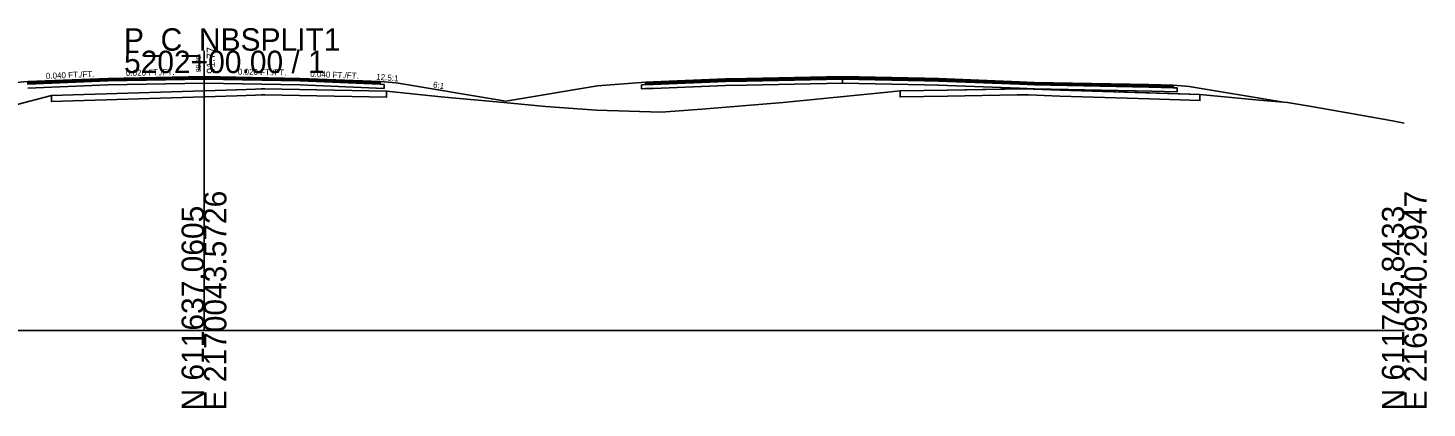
# Model space of a CAD drawing. Extents: x -26 to 1303, y -3010 to 12038.
# Drawn here: x 1128 to 1302.8, y 1990.3 to 2037.8 of the extents above; entities that cross this region are included whole.
import ezdxf

# ---------------------------------------------------------------- set-up
doc = ezdxf.new("R2010")
doc.units = 0
for name, color, linetype in [('RD_GPK_XS_Cell', 7, 'Continuous'), ('RD_XS_Base', 7, 'Continuous'), ('RD_XS_ExGround', 7, 'Continuous'), ('RD_XS_ExPaveRet', 7, 'Continuous'), ('RD_XS_Greenside', 7, 'Continuous'), ('RD_XS_Pave', 7, 'Continuous'), ('RD_XS_PaveOvlay_CP', 7, 'Continuous'), ('RD_XS_TieSlope', 7, 'Continuous'), ('RD_XS_TX_Elev_EX', 7, 'Continuous'), ('RD_XS_TX_Elev_PR', 7, 'Continuous'), ('RD_XS_TX_ShdSlope', 7, 'Continuous'), ('RD_XS_TX_Slope', 7, 'Continuous')]:
    doc.layers.add(name, color=color, linetype=linetype)

msp = doc.modelspace()

# ---------------------------------------------------------------- linework, layer by layer
at = {"layer": 'RD_GPK_XS_Cell'}
for p, q in [((1150, 2000), (1150, 2035)), ((1000, 2000), (1150, 2000)), ((1150, 2000), (1300, 2000))]:
    msp.add_line(p, q, dxfattribs=at)
at = {"layer": 'RD_XS_Base'}
for p, q in [((1138, 2031.21), (1128, 2030.81)), ((1128, 2030.81), (1128, 2030.81)), ((1128, 2030.31), (1138, 2030.71)), ((1128, 2030.31), (1128, 2030.31)), ((1150, 2031.45), (1138, 2031.21)), ((1138, 2031.21), (1138, 2031.21)), ((1138, 2030.71), (1150, 2030.95)), ((1138, 2030.71), (1138, 2030.71)), ((1150, 2031.45), (1150, 2031.61)), ((1150, 2031.61), (1150, 2031.61)), ((1150, 2031.61), (1150, 2031.61)), ((1150, 2031.61), (1150, 2030.95)), ((1150, 2030.95), (1150, 2031.45)), ((1150, 2031.45), (1150, 2031.45)), ((1150, 2031.45), (1150, 2031.45)), ((1150, 2031.45), (1150, 2031.45)), ((1162, 2031.21), (1150, 2031.45)), ((1150, 2030.95), (1150, 2030.95)), ((1150, 2030.95), (1150, 2030.95)), ((1150, 2030.95), (1162, 2030.71)), ((1172, 2030.81), (1162, 2031.21)), ((1162, 2030.71), (1172.5, 2030.29)), ((1164, 2031.13), (1164, 2031.13)), ((1164, 2030.63), (1164, 2030.63)), ((1172.5, 2030.79), (1172, 2030.81)), ((1172, 2030.81), (1172, 2030.81)), ((1172.5, 2030.29), (1172.5, 2030.79)), ((1172.5, 2030.79), (1172.5, 2030.79)), ((1204.71, 2030.73), (1204.66, 2030.73)), ((1204.66, 2030.73), (1204.66, 2030.28)), ((1204.66, 2030.28), (1204.66, 2030.23)), ((1204.66, 2030.23), (1204.71, 2030.23)), ((1205.16, 2030.75), (1204.71, 2030.73)), ((1204.71, 2030.23), (1205.16, 2030.25)), ((1206.13, 2030.79), (1205.16, 2030.75)), ((1205.16, 2030.25), (1206.13, 2030.29)), ((1215.16, 2031.15), (1206.13, 2030.79)), ((1206.13, 2030.29), (1215.16, 2030.65)), ((1217.8, 2031.2), (1215.16, 2031.15)), ((1215.16, 2030.65), (1217.8, 2030.7)), ((1229.8, 2031.44), (1217.8, 2031.2)), ((1217.8, 2030.7), (1229.8, 2030.94)), ((1229.8, 2031.46), (1229.8, 2031.6)), ((1229.8, 2031.6), (1229.8, 2031.03)), ((1229.8, 2031.44), (1229.8, 2031.46)), ((1229.8, 2031.44), (1229.8, 2031.44)), ((1240.06, 2031.24), (1229.8, 2031.44)), ((1229.8, 2031.44), (1229.8, 2031.44)), ((1229.8, 2031.01), (1229.8, 2031.44)), ((1229.8, 2031.03), (1229.8, 2030.94)), ((1229.8, 2030.94), (1229.8, 2031.01)), ((1229.8, 2030.94), (1240.06, 2030.74)), ((1241.8, 2031.2), (1240.06, 2031.24)), ((1240.06, 2030.74), (1241.8, 2030.7)), ((1251.91, 2030.8), (1241.8, 2031.2)), ((1241.8, 2030.7), (1251.91, 2030.3)), ((1253.8, 2030.72), (1251.91, 2030.8)), ((1251.91, 2030.3), (1253.8, 2030.22)), ((1268.07, 2030.44), (1253.8, 2030.72)), ((1253.8, 2030.22), (1268.47, 2029.93)), ((1271.1, 2030.37), (1268.07, 2030.44)), ((1268.47, 2029.93), (1271.6, 2029.86)), ((1271.51, 2030.37), (1271.1, 2030.37)), ((1271.6, 2030.36), (1271.51, 2030.37)), ((1271.6, 2029.95), (1271.6, 2030.36)), ((1271.6, 2029.86), (1271.6, 2029.95))]:
    msp.add_line(p, q, dxfattribs=at)
at = {"layer": 'RD_XS_ExGround'}
msp.add_lwpolyline([(1120.4, 2026.65), (1130.96, 2029.38), (1154.08, 2030.12), (1156.43, 2030.19), (1157.14, 2030.22), (1157.62, 2030.21), (1172.82, 2029.95), (1179.63, 2029.24), (1187.45, 2028.51), (1192.69, 2028.01), (1199.03, 2027.57), (1207.13, 2027.31), (1212.23, 2027.69), (1222.37, 2028.5), (1235.42, 2029.8), (1236.99, 2029.96), (1242.89, 2030.06), (1252.55, 2030.23), (1256.97, 2030.08), (1274.46, 2029.51), (1281.92, 2028.81), (1285.4, 2028.52), (1288.15, 2028.05), (1294.3, 2026.99), (1298.51, 2026.21), (1300, 2025.93)], dxfattribs=at)
at = {"layer": 'RD_XS_ExPaveRet'}
for p, q in [((1156.43, 2030.19), (1154.08, 2030.12)), ((1157.14, 2030.22), (1156.43, 2030.19)), ((1157.62, 2030.21), (1157.14, 2030.22)), ((1172.82, 2029.95), (1157.62, 2030.21)), ((1268.17, 2029.71), (1256.97, 2030.08)), ((1274.46, 2029.51), (1268.17, 2029.71))]:
    msp.add_line(p, q, dxfattribs=at)
for points in [[(1172.82, 2029.95), (1172.82, 2029.95), (1172.82, 2029.2), (1172.82, 2029.2), (1172.82, 2029.2), (1157.62, 2029.46), (1157.62, 2029.46), (1157.14, 2029.47), (1156.43, 2029.44), (1154.08, 2029.37), (1154.08, 2029.37), (1130.96, 2028.63), (1130.96, 2028.63), (1130.96, 2028.63), (1130.96, 2028.63), (1130.96, 2028.63), (1130.96, 2029.38), (1130.96, 2029.38), (1130.96, 2029.38), (1130.96, 2029.38), (1154.08, 2030.12), (1154.08, 2030.12), (1156.43, 2030.19), (1157.14, 2030.22), (1157.62, 2030.21), (1157.62, 2030.21), (1172.82, 2029.95)], [(1154.08, 2030.12), (1130.96, 2029.38), (1130.96, 2029.38), (1130.96, 2028.63), (1130.96, 2028.63), (1154.08, 2029.37), (1156.43, 2029.44), (1157.14, 2029.47), (1157.62, 2029.46), (1172.82, 2029.2), (1172.82, 2029.95)], [(1268.17, 2029.71), (1274.46, 2029.51), (1274.46, 2029.07), (1274.46, 2028.76), (1268.17, 2028.96), (1256.97, 2029.33), (1253.03, 2029.46), (1252.55, 2029.48), (1251.62, 2029.46), (1242.9, 2029.31), (1236.99, 2029.21), (1236.99, 2029.21), (1236.99, 2029.21), (1236.99, 2029.21), (1236.99, 2029.52), (1236.99, 2029.96), (1236.99, 2029.96), (1236.99, 2029.96), (1236.99, 2029.96), (1242.9, 2030.06), (1251.62, 2030.21), (1252.55, 2030.23), (1253.03, 2030.21), (1256.97, 2030.08), (1268.17, 2029.71)], [(1252.55, 2030.23), (1251.62, 2030.21), (1242.9, 2030.06), (1242.89, 2030.06), (1236.99, 2029.96)], [(1236.99, 2029.96), (1236.99, 2029.96), (1236.99, 2029.96), (1236.99, 2029.52), (1236.99, 2029.21)], [(1256.97, 2030.08), (1253.03, 2030.21), (1252.55, 2030.23)], [(1236.99, 2029.21), (1236.99, 2029.21), (1242.9, 2029.31), (1251.62, 2029.46), (1252.55, 2029.48), (1253.03, 2029.46), (1256.97, 2029.33), (1268.17, 2028.96), (1274.46, 2028.76), (1274.46, 2029.07), (1274.46, 2029.51)], [(1236.99, 2029.21), (1236.99, 2029.21)]]:
    msp.add_lwpolyline(points, dxfattribs=at)
at = {"layer": 'RD_XS_Greenside'}
for p, q in [((1174, 2030.97), (1187.71, 2028.68)), ((1199.16, 2030.59), (1187.71, 2028.68)), ((1273.1, 2030.53), (1284.66, 2028.61))]:
    msp.add_line(p, q, dxfattribs=at)
at = {"layer": 'RD_XS_Pave'}
for p, q in [((1150, 2031.77), (1138, 2031.53)), ((1162, 2031.53), (1150, 2031.77)), ((1150, 2031.77), (1150, 2031.77)), ((1150, 2031.77), (1150, 2031.77)), ((1229.8, 2031.76), (1217.8, 2031.52)), ((1240.06, 2031.55), (1229.8, 2031.76)), ((1138, 2031.53), (1128, 2031.13)), ((1138, 2031.37), (1128, 2030.97)), ((1128, 2030.97), (1138, 2031.37)), ((1128, 2030.81), (1138, 2031.21)), ((1128, 2031.13), (1128, 2031.13)), ((1128, 2031.13), (1128, 2030.97)), ((1128, 2030.97), (1128, 2030.97)), ((1128, 2030.97), (1128, 2030.81)), ((1150, 2031.61), (1138, 2031.37)), ((1138, 2031.37), (1150, 2031.61)), ((1138, 2031.53), (1138, 2031.53)), ((1138, 2031.21), (1150, 2031.45)), ((1138, 2031.37), (1138, 2031.37)), ((1138, 2031.37), (1138, 2031.37)), ((1138, 2031.21), (1138, 2031.21)), ((1150, 2031.45), (1150, 2031.61)), ((1150, 2031.61), (1150, 2031.61)), ((1150, 2031.61), (1150, 2031.61)), ((1150, 2031.61), (1150, 2031.61)), ((1150, 2031.61), (1150, 2031.61)), ((1150, 2031.61), (1162, 2031.37)), ((1162, 2031.37), (1150, 2031.61)), ((1150, 2031.61), (1150, 2031.61)), ((1150, 2031.61), (1150, 2031.61)), ((1150, 2031.61), (1150, 2031.45)), ((1150, 2031.45), (1150, 2031.45)), ((1150, 2031.45), (1150, 2031.45)), ((1150, 2031.45), (1162, 2031.21)), ((1172, 2031.13), (1162, 2031.53)), ((1162, 2031.37), (1172, 2030.97)), ((1172, 2030.97), (1162, 2031.37)), ((1162, 2031.21), (1172, 2030.81)), ((1164, 2031.45), (1164, 2031.45)), ((1164, 2031.29), (1164, 2031.29)), ((1164, 2031.29), (1164, 2031.29)), ((1164, 2031.13), (1164, 2031.13)), ((1172, 2030.97), (1172, 2031.13)), ((1172, 2031.13), (1172, 2031.13)), ((1172, 2030.81), (1172, 2030.97)), ((1172, 2030.97), (1172, 2030.97)), ((1206.13, 2031.11), (1205.16, 2031.07)), ((1205.16, 2031.07), (1205.16, 2030.93)), ((1206.13, 2030.95), (1205.16, 2030.91)), ((1205.16, 2030.91), (1206.13, 2030.95)), ((1205.16, 2030.93), (1205.16, 2030.91)), ((1205.16, 2030.91), (1205.16, 2030.77)), ((1205.16, 2030.75), (1206.13, 2030.79)), ((1205.16, 2030.77), (1205.16, 2030.75)), ((1215.16, 2031.47), (1206.13, 2031.11)), ((1215.16, 2031.31), (1206.13, 2030.95)), ((1206.13, 2030.95), (1215.16, 2031.31)), ((1206.13, 2030.79), (1215.16, 2031.15)), ((1217.8, 2031.52), (1215.16, 2031.47)), ((1217.8, 2031.36), (1215.16, 2031.31)), ((1215.16, 2031.31), (1217.8, 2031.36)), ((1215.16, 2031.15), (1217.8, 2031.2)), ((1229.8, 2031.6), (1217.8, 2031.36)), ((1217.8, 2031.36), (1229.8, 2031.6)), ((1217.8, 2031.2), (1229.8, 2031.44)), ((1229.8, 2031.46), (1229.8, 2031.6)), ((1229.8, 2031.6), (1240.06, 2031.4)), ((1240.06, 2031.4), (1229.8, 2031.6)), ((1229.8, 2031.6), (1229.8, 2031.6)), ((1229.8, 2031.6), (1229.8, 2031.6)), ((1229.8, 2031.6), (1229.8, 2031.46)), ((1229.8, 2031.44), (1229.8, 2031.46)), ((1229.8, 2031.46), (1229.8, 2031.44)), ((1229.8, 2031.44), (1229.8, 2031.44)), ((1229.8, 2031.44), (1229.8, 2031.44)), ((1229.8, 2031.44), (1240.06, 2031.24)), ((1241.8, 2031.52), (1240.06, 2031.55)), ((1240.06, 2031.4), (1241.8, 2031.36)), ((1241.8, 2031.36), (1240.06, 2031.4)), ((1240.06, 2031.24), (1241.8, 2031.2)), ((1251.91, 2031.12), (1241.8, 2031.52)), ((1241.8, 2031.36), (1251.91, 2030.96)), ((1251.91, 2030.96), (1241.8, 2031.36)), ((1241.8, 2031.2), (1251.91, 2030.8)), ((1253.8, 2031.04), (1251.91, 2031.12)), ((1251.91, 2030.96), (1253.8, 2030.88)), ((1253.8, 2030.88), (1251.91, 2030.96)), ((1251.91, 2030.8), (1253.8, 2030.72)), ((1268.07, 2030.75), (1253.8, 2031.04)), ((1253.8, 2030.88), (1268.07, 2030.59)), ((1268.07, 2030.59), (1253.8, 2030.88)), ((1253.8, 2030.72), (1268.07, 2030.44)), ((1271.1, 2030.69), (1268.07, 2030.75)), ((1268.07, 2030.59), (1271.1, 2030.53)), ((1271.1, 2030.53), (1268.07, 2030.59)), ((1268.07, 2030.44), (1271.1, 2030.37)), ((1271.1, 2030.56), (1271.1, 2030.69)), ((1271.1, 2030.53), (1271.1, 2030.56)), ((1271.1, 2030.4), (1271.1, 2030.53)), ((1271.1, 2030.37), (1271.1, 2030.4))]:
    msp.add_line(p, q, dxfattribs=at)
at = {"layer": 'RD_XS_PaveOvlay_CP'}
for p, q in [((1138, 2031.53), (1150, 2031.77)), ((1150, 2031.77), (1162, 2031.53)), ((1229.8, 2031.76), (1217.8, 2031.52)), ((1240.06, 2031.55), (1229.8, 2031.76)), ((1128, 2031.13), (1138, 2031.53)), ((1162, 2031.53), (1172, 2031.13)), ((1206.13, 2031.11), (1205.16, 2031.07)), ((1215.16, 2031.47), (1206.13, 2031.11)), ((1217.8, 2031.52), (1215.16, 2031.47)), ((1241.8, 2031.52), (1240.06, 2031.55)), ((1251.91, 2031.12), (1241.8, 2031.52)), ((1253.8, 2031.04), (1251.91, 2031.12)), ((1268.07, 2030.75), (1253.8, 2031.04)), ((1271.1, 2030.69), (1268.07, 2030.75))]:
    msp.add_line(p, q, dxfattribs=at)
at = {"layer": 'RD_XS_TieSlope'}
for p, q in [((1128, 2031.13), (1122.31, 2030.67)), ((1172, 2031.13), (1174, 2030.97)), ((1205.16, 2031.07), (1199.16, 2030.59)), ((1271.1, 2030.69), (1273.1, 2030.53))]:
    msp.add_line(p, q, dxfattribs=at)

# ---------------------------------------------------------------- texts
at = {"layer": 'RD_GPK_XS_Cell'}
for s, p in [('P_C_NBSPLIT1', (1140, 2035)), ('5202+00.00 / 1', (1140, 2032.2))]:
    msp.add_text(s, height=2.8, dxfattribs=at).set_placement(p)
for s, p in [('E 2170043.5726', (1152.8, 1990)), ('E 2169940.2947', (1302.8, 1990)), ('N 611637.0605', (1150, 1990)), ('N 611745.8433', (1300, 1990))]:
    msp.add_text(s, height=2.8, rotation=90, dxfattribs=at).set_placement(p)
at = {"layer": 'RD_XS_TX_Elev_EX'}
msp.add_text('89.99', height=0.6, rotation=90, dxfattribs=at).set_placement((1149.6, 2032.32))
at = {"layer": 'RD_XS_TX_Elev_PR'}
msp.add_text('91.77', height=1, rotation=90, dxfattribs=at).set_placement((1151.34, 2032.11))
at = {"layer": 'RD_XS_TX_ShdSlope'}
msp.add_text('12.5:1', height=0.75, rotation=355.4261, dxfattribs=at).set_placement((1171.5, 2031.38))
at = {"layer": 'RD_XS_TX_Slope'}
for s, rotation, p in [('0.040 FT./FT.', 2.2906, (1130.25, 2031.47)), ('0.020 FT./FT.', 1.1458, (1140.25, 2031.83)), ('0.020 FT./FT.', 358.8542, (1154.22, 2032.01)), ('0.040 FT./FT.', 357.7094, (1163.26, 2031.73)), ('6:1', 350.5377, (1178.58, 2030.41))]:
    msp.add_text(s, height=0.75, rotation=rotation, dxfattribs=at).set_placement(p)

doc.saveas('drawing.dxf')
